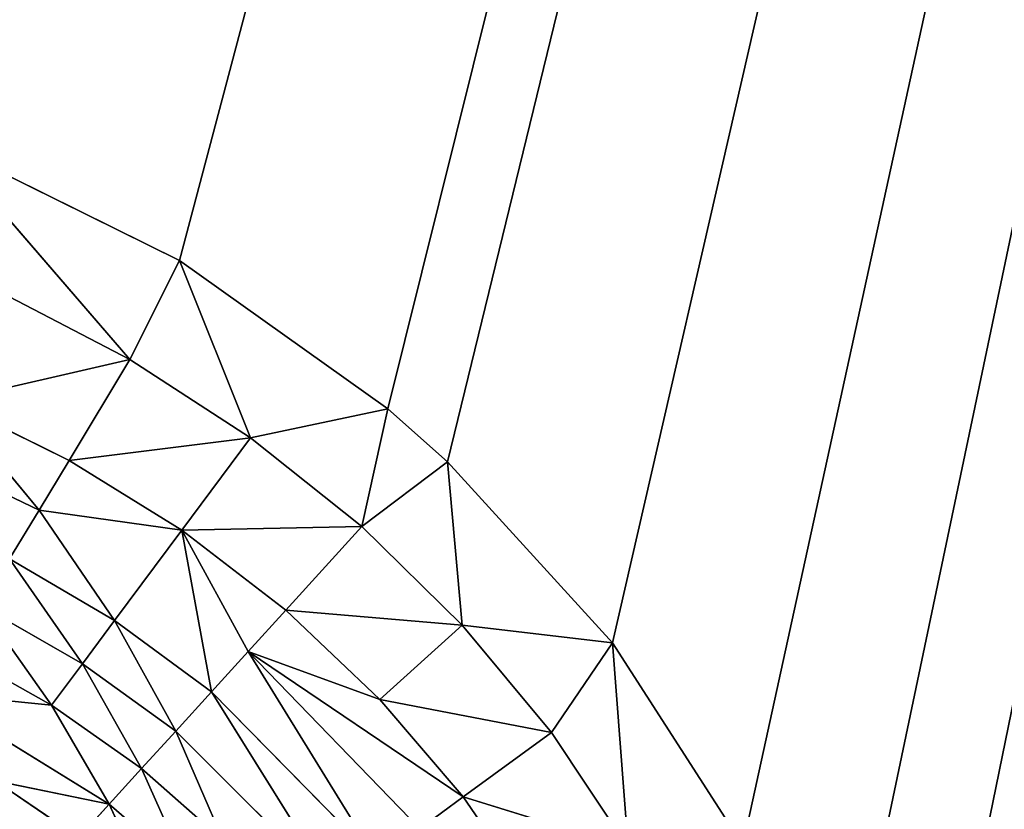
# Model space of a CAD drawing. Extents: x 0 to 500, y 0 to 420.
# Tile 264 of 266: x 467.4 to 473.82, y 319.42 to 324.57. Entities that reach past the tile are written whole.
import ezdxf

# ---------------------------------------------------------------- set-up
doc = ezdxf.new("R2010")
doc.units = 0
doc.header["$LTSCALE"] = 25.4
doc.layers.get('0').update_dxf_attribs({"linetype": 'CONTINUOUS'})

# ---------------------------------------------------------------- blocks, each defined once
blk = doc.blocks.new('5902539864175_-_S_STL')
at = {"color": 0}
for p, q in [((468.1183, 102.9479, 97.6505), (466.901, 103, 96.2429)), ((468.1183, 102.9479, 97.6505), (466.901, 103, 96.2429)), ((468.4417, 103, 97.004), (466.901, 103, 96.2429)), ((468.4417, 103, 97.004), (466.901, 103, 96.2429)), ((466.936, 102.7626, 97.9211), (468.1183, 102.9479, 97.6505)), ((466.936, 102.7626, 97.9211), (468.1183, 102.9479, 97.6505)), ((467.2776, 102.9455, 97.2131), (468.1183, 102.9479, 97.6505)), ((467.2776, 102.9455, 97.2131), (468.1183, 102.9479, 97.6505)), ((467.7209, 102.7735, 98.3078), (468.9054, 102.9501, 98.1609)), ((467.7209, 102.7735, 98.3078), (468.9054, 102.9501, 98.1609)), ((467.7209, 102.7735, 98.3078), (468.1183, 102.9479, 97.6505)), ((467.7209, 102.7735, 98.3078), (468.1183, 102.9479, 97.6505)), ((468.1183, 102.9479, 97.6505), (468.4417, 103, 97.004)), ((468.1183, 102.9479, 97.6505), (468.4417, 103, 97.004)), ((468.1183, 102.9479, 97.6505), (468.9054, 102.9501, 98.1609)), ((468.1183, 102.9479, 97.6505), (468.9054, 102.9501, 98.1609)), ((468.9054, 102.9501, 98.1609), (468.4417, 103, 97.004)), ((468.9054, 102.9501, 98.1609), (468.4417, 103, 97.004)), ((469.802, 103, 97.9717), (468.4417, 103, 97.004)), ((494.1707, 103), (468.4417, 103, 97.004)), ((469.802, 103, 97.9717), (468.4417, 103, 97.004)), ((494.1707, 103), (468.4417, 103, 97.004)), ((468.4566, 102.7832, 98.7637), (469.6309, 102.952, 98.7402)), ((468.4566, 102.7832, 98.7637), (469.6309, 102.952, 98.7402)), ((468.4566, 102.7832, 98.7637), (468.9054, 102.9501, 98.1609)), ((468.4566, 102.7832, 98.7637), (468.9054, 102.9501, 98.1609)), ((468.9054, 102.9501, 98.1609), (469.802, 103, 97.9717)), ((468.9054, 102.9501, 98.1609), (469.802, 103, 97.9717)), ((468.9054, 102.9501, 98.1609), (469.6309, 102.952, 98.7402)), ((468.9054, 102.9501, 98.1609), (469.6309, 102.952, 98.7402)), ((469.1353, 102.7918, 99.285), (470.2873, 102.9537, 99.3835)), ((469.1353, 102.7918, 99.285), (470.2873, 102.9537, 99.3835)), ((469.1353, 102.7918, 99.285), (469.6309, 102.952, 98.7402)), ((469.1353, 102.7918, 99.285), (469.6309, 102.952, 98.7402)), ((469.6309, 102.952, 98.7402), (469.802, 103, 97.9717)), ((469.6309, 102.952, 98.7402), (469.802, 103, 97.9717)), ((469.6309, 102.952, 98.7402), (470.1916, 103, 98.317)), ((469.6309, 102.952, 98.7402), (470.1916, 103, 98.317)), ((469.6309, 102.952, 98.7402), (470.2873, 102.9537, 99.3835)), ((469.6309, 102.952, 98.7402), (470.2873, 102.9537, 99.3835)), ((469.7496, 102.7993, 99.8672), (470.8689, 102.955, 100.084)), ((469.7496, 102.7993, 99.8672), (470.8689, 102.955, 100.084)), ((469.7496, 102.7993, 99.8672), (470.2873, 102.9537, 99.3835)), ((469.7496, 102.7993, 99.8672), (470.2873, 102.9537, 99.3835)), ((470.1916, 103, 98.317), (469.802, 103, 97.9717)), ((469.802, 103, 97.9717), (494.1707, 103)), ((470.1916, 103, 98.317), (469.802, 103, 97.9717)), ((469.802, 103, 97.9717), (494.1707, 103)), ((470.2873, 102.9537, 99.3835), (470.1916, 103, 98.317)), ((470.2873, 102.9537, 99.3835), (470.1916, 103, 98.317)), ((471.267, 103, 99.4987), (470.1916, 103, 98.317)), ((470.1916, 103, 98.317), (494.1707, 103)), ((471.267, 103, 99.4987), (470.1916, 103, 98.317)), ((470.1916, 103, 98.317), (494.1707, 103)), ((470.2873, 102.9537, 99.3835), (471.267, 103, 99.4987)), ((470.2873, 102.9537, 99.3835), (471.267, 103, 99.4987)), ((470.2873, 102.9537, 99.3835), (470.8689, 102.955, 100.084)), ((470.2873, 102.9537, 99.3835), (470.8689, 102.955, 100.084)), ((470.294, 102.8055, 100.5041), (471.3706, 102.9562, 100.8348)), ((470.294, 102.8055, 100.5041), (471.3706, 102.9562, 100.8348)), ((470.294, 102.8055, 100.5041), (470.8689, 102.955, 100.084)), ((470.294, 102.8055, 100.5041), (470.8689, 102.955, 100.084)), ((470.8689, 102.955, 100.084), (471.267, 103, 99.4987)), ((470.8689, 102.955, 100.084), (471.267, 103, 99.4987)), ((470.8689, 102.955, 100.084), (471.3706, 102.9562, 100.8348)), ((470.8689, 102.955, 100.084), (471.3706, 102.9562, 100.8348)), ((471.3706, 102.9562, 100.8348), (471.267, 103, 99.4987)), ((471.3706, 102.9562, 100.8348), (471.267, 103, 99.4987)), ((472.1177, 103, 100.8176), (471.267, 103, 99.4987)), ((494.1707, 103), (471.267, 103, 99.4987)), ((472.1177, 103, 100.8176), (471.267, 103, 99.4987)), ((494.1707, 103), (471.267, 103, 99.4987)), ((494.1707, 103), (472.1177, 103, 100.8176)), ((494.1707, 103), (472.1177, 103, 100.8176)), ((472.7316, 103, 102.255), (494.1707, 103)), ((472.7316, 103, 102.255), (494.1707, 103)), ((473.0913, 103, 103.7832), (494.1707, 103)), ((473.0913, 103, 103.7832), (494.1707, 103)), ((467.7209, 102.7735, 98.3078), (466.936, 102.7626, 97.9211)), ((467.7209, 102.7735, 98.3078), (466.936, 102.7626, 97.9211)), ((467.5247, 102.6382, 98.6323), (466.936, 102.7626, 97.9211)), ((467.5247, 102.6382, 98.6323), (466.936, 102.7626, 97.9211)), ((468.4566, 102.7832, 98.7637), (467.5247, 102.6382, 98.6323)), ((468.4566, 102.7832, 98.7637), (467.5247, 102.6382, 98.6323)), ((467.5247, 102.6382, 98.6323), (467.7209, 102.7735, 98.3078)), ((467.5247, 102.6382, 98.6323), (467.7209, 102.7735, 98.3078)), ((468.4566, 102.7832, 98.7637), (467.7209, 102.7735, 98.3078)), ((468.4566, 102.7832, 98.7637), (467.7209, 102.7735, 98.3078)), ((468.4566, 102.7832, 98.7637), (468.0178, 102.4944, 99.353)), ((468.4566, 102.7832, 98.7637), (468.0178, 102.4944, 99.353)), ((469.1353, 102.7918, 99.285), (468.4566, 102.7832, 98.7637)), ((469.1353, 102.7918, 99.285), (468.4566, 102.7832, 98.7637)), ((468.6503, 102.5149, 99.8181), (468.4566, 102.7832, 98.7637)), ((468.6503, 102.5149, 99.8181), (468.4566, 102.7832, 98.7637)), ((468.8903, 102.668, 99.5542), (468.4566, 102.7832, 98.7637)), ((468.8903, 102.668, 99.5542), (468.4566, 102.7832, 98.7637)), ((468.8903, 102.668, 99.5542), (470.294, 102.8055, 100.5041)), ((468.8903, 102.668, 99.5542), (470.294, 102.8055, 100.5041)), ((469.7496, 102.7993, 99.8672), (468.8903, 102.668, 99.5542)), ((469.7496, 102.7993, 99.8672), (468.8903, 102.668, 99.5542)), ((469.1353, 102.7918, 99.285), (468.8903, 102.668, 99.5542)), ((469.1353, 102.7918, 99.285), (468.8903, 102.668, 99.5542)), ((469.7496, 102.7993, 99.8672), (469.1353, 102.7918, 99.285)), ((469.7496, 102.7993, 99.8672), (469.1353, 102.7918, 99.285)), ((470.294, 102.8055, 100.5041), (469.7496, 102.7993, 99.8672)), ((470.294, 102.8055, 100.5041), (469.7496, 102.7993, 99.8672)), ((470.0096, 102.69, 100.7119), (470.294, 102.8055, 100.5041)), ((470.0096, 102.69, 100.7119), (470.294, 102.8055, 100.5041)), ((470.7633, 102.8105, 101.1888), (470.294, 102.8055, 100.5041)), ((470.7633, 102.8105, 101.1888), (470.294, 102.8055, 100.5041)), ((470.0096, 102.69, 100.7119), (468.8903, 102.668, 99.5542)), ((470.0096, 102.69, 100.7119), (468.8903, 102.668, 99.5542)), ((467.5247, 102.6382, 98.6323), (466.7675, 102.6207, 98.2705)), ((467.5247, 102.6382, 98.6323), (466.7675, 102.6207, 98.2705)), ((467.3328, 102.4711, 98.9497), (467.5247, 102.6382, 98.6323)), ((467.3328, 102.4711, 98.9497), (467.5247, 102.6382, 98.6323)), ((468.0178, 102.4944, 99.353), (467.5247, 102.6382, 98.6323)), ((468.0178, 102.4944, 99.353), (467.5247, 102.6382, 98.6323)), ((468.6503, 102.5149, 99.8181), (468.8903, 102.668, 99.5542)), ((468.6503, 102.5149, 99.8181), (468.8903, 102.668, 99.5542)), ((469.7305, 102.5474, 100.9158), (468.8903, 102.668, 99.5542)), ((469.7305, 102.5474, 100.9158), (468.8903, 102.668, 99.5542)), ((468.0178, 102.4944, 99.353), (467.3328, 102.4711, 98.9497)), ((468.0178, 102.4944, 99.353), (467.3328, 102.4711, 98.9497)), ((468.0178, 102.4944, 99.353), (467.8076, 102.3051, 99.6351)), ((468.0178, 102.4944, 99.353), (467.8076, 102.3051, 99.6351)), ((468.6503, 102.5149, 99.8181), (468.0178, 102.4944, 99.353)), ((468.6503, 102.5149, 99.8181), (468.0178, 102.4944, 99.353)), ((468.4175, 102.3335, 100.0739), (468.0178, 102.4944, 99.353)), ((468.4175, 102.3335, 100.0739), (468.0178, 102.4944, 99.353)), ((468.4175, 102.3335, 100.0739), (468.6503, 102.5149, 99.8181)), ((468.4175, 102.3335, 100.0739), (468.6503, 102.5149, 99.8181)), ((469.7305, 102.5474, 100.9158), (468.6503, 102.5149, 99.8181)), ((469.7305, 102.5474, 100.9158), (468.6503, 102.5149, 99.8181)), ((469.4593, 102.3783, 101.1139), (468.6503, 102.5149, 99.8181)), ((469.4593, 102.3783, 101.1139), (468.6503, 102.5149, 99.8181)), ((467.8076, 102.3051, 99.6351), (467.3328, 102.4711, 98.9497)), ((467.8076, 102.3051, 99.6351), (467.3328, 102.4711, 98.9497)), ((469.4593, 102.3783, 101.1139), (468.4175, 102.3335, 100.0739)), ((469.4593, 102.3783, 101.1139), (468.4175, 102.3335, 100.0739)), ((467.8076, 102.3051, 99.6351), (467.1473, 102.2729, 99.2564)), ((467.8076, 102.3051, 99.6351), (467.1473, 102.2729, 99.2564)), ((467.8076, 102.3051, 99.6351), (467.6065, 102.0875, 99.9052)), ((467.8076, 102.3051, 99.6351), (467.6065, 102.0875, 99.9052)), ((468.4175, 102.3335, 100.0739), (467.8076, 102.3051, 99.6351)), ((468.4175, 102.3335, 100.0739), (467.8076, 102.3051, 99.6351)), ((468.1944, 102.1249, 100.3192), (467.8076, 102.3051, 99.6351)), ((468.1944, 102.1249, 100.3192), (467.8076, 102.3051, 99.6351)), ((468.1944, 102.1249, 100.3192), (468.4175, 102.3335, 100.0739)), ((468.1944, 102.1249, 100.3192), (468.4175, 102.3335, 100.0739)), ((468.7268, 102.157, 100.7875), (468.4175, 102.3335, 100.0739)), ((468.7268, 102.157, 100.7875), (468.4175, 102.3335, 100.0739)), ((467.6065, 102.0875, 99.9052), (467.1473, 102.2729, 99.2564)), ((467.6065, 102.0875, 99.9052), (467.1473, 102.2729, 99.2564)), ((468.1944, 102.1249, 100.3192), (467.6065, 102.0875, 99.9052)), ((468.1944, 102.1249, 100.3192), (467.6065, 102.0875, 99.9052)), ((467.9828, 101.8909, 100.5517), (468.1944, 102.1249, 100.3192)), ((467.9828, 101.8909, 100.5517), (468.1944, 102.1249, 100.3192)), ((468.7268, 102.157, 100.7875), (468.1944, 102.1249, 100.3192)), ((468.7268, 102.157, 100.7875), (468.1944, 102.1249, 100.3192)), ((468.4958, 101.9316, 100.9954), (468.1944, 102.1249, 100.3192)), ((468.4958, 101.9316, 100.9954), (468.1944, 102.1249, 100.3192)), ((467.6065, 102.0875, 99.9052), (466.8035, 101.7901, 99.8251)), ((467.6065, 102.0875, 99.9052), (466.8035, 101.7901, 99.8251)), ((467.6065, 102.0875, 99.9052), (466.9703, 102.0452, 99.5492)), ((467.6065, 102.0875, 99.9052), (466.9703, 102.0452, 99.5492)), ((467.9828, 101.8909, 100.5517), (467.6065, 102.0875, 99.9052)), ((467.9828, 101.8909, 100.5517), (467.6065, 102.0875, 99.9052)), ((468.4958, 101.9316, 100.9954), (467.9828, 101.8909, 100.5517)), ((468.4958, 101.9316, 100.9954), (467.9828, 101.8909, 100.5517)), ((467.9828, 101.8909, 100.5517), (466.8035, 101.7901, 99.8251)), ((467.9828, 101.8909, 100.5517), (466.8035, 101.7901, 99.8251)), ((467.9828, 101.8909, 100.5517), (467.2392, 101.5759, 100.3985)), ((467.9828, 101.8909, 100.5517), (467.2392, 101.5759, 100.3985)), ((467.7848, 101.6338, 100.7693), (467.9828, 101.8909, 100.5517)), ((467.7848, 101.6338, 100.7693), (467.9828, 101.8909, 100.5517)), ((468.2789, 101.6837, 101.1905), (467.9828, 101.8909, 100.5517)), ((468.2789, 101.6837, 101.1905), (467.9828, 101.8909, 100.5517)), ((467.2392, 101.5759, 100.3985), (467.7848, 101.6338, 100.7693)), ((467.2392, 101.5759, 100.3985), (467.7848, 101.6338, 100.7693))]:
    blk.add_line(p, q, dxfattribs=at)
mesh = blk.add_polyface(dxfattribs=at)
corners = [(465.205, 103, 95.7146), (494.1707, 103), (267.2341, 103, 48.0388)]
mesh.append_faces([[corners[k] for k in face] for face in [(0, 1, 2)]], dxfattribs={"color": 0})
mesh = blk.add_polyface(dxfattribs=at)
corners = [(466.901, 103, 96.2429), (494.1707, 103), (465.205, 103, 95.7146)]
mesh.append_faces([[corners[k] for k in face] for face in [(0, 1, 2)]], dxfattribs={"color": 0})
mesh = blk.add_polyface(dxfattribs=at)
corners = [(468.1183, 102.9479, 97.6505), (466.901, 103, 96.2429), (467.2776, 102.9455, 97.2131)]
mesh.append_faces([[corners[k] for k in face] for face in [(0, 1, 2)]], dxfattribs={"color": 0})
mesh = blk.add_polyface(dxfattribs=at)
corners = [(468.1183, 102.9479, 97.6505), (468.4417, 103, 97.004), (466.901, 103, 96.2429)]
mesh.append_faces([[corners[k] for k in face] for face in [(0, 1, 2)]], dxfattribs={"color": 0})
mesh = blk.add_polyface(dxfattribs=at)
corners = [(468.4417, 103, 97.004), (494.1707, 103), (466.901, 103, 96.2429)]
mesh.append_faces([[corners[k] for k in face] for face in [(0, 1, 2)]], dxfattribs={"color": 0})
mesh = blk.add_polyface(dxfattribs=at)
corners = [(466.936, 102.7626, 97.9211), (468.1183, 102.9479, 97.6505), (467.2776, 102.9455, 97.2131)]
mesh.append_faces([[corners[k] for k in face] for face in [(0, 1, 2)]], dxfattribs={"color": 0})
mesh = blk.add_polyface(dxfattribs=at)
corners = [(467.7209, 102.7735, 98.3078), (468.1183, 102.9479, 97.6505), (466.936, 102.7626, 97.9211)]
mesh.append_faces([[corners[k] for k in face] for face in [(0, 1, 2)]], dxfattribs={"color": 0})
mesh = blk.add_polyface(dxfattribs=at)
corners = [(467.7209, 102.7735, 98.3078), (468.9054, 102.9501, 98.1609), (468.1183, 102.9479, 97.6505)]
mesh.append_faces([[corners[k] for k in face] for face in [(0, 1, 2)]], dxfattribs={"color": 0})
mesh = blk.add_polyface(dxfattribs=at)
corners = [(468.4566, 102.7832, 98.7637), (468.9054, 102.9501, 98.1609), (467.7209, 102.7735, 98.3078)]
mesh.append_faces([[corners[k] for k in face] for face in [(0, 1, 2)]], dxfattribs={"color": 0})
mesh = blk.add_polyface(dxfattribs=at)
corners = [(468.9054, 102.9501, 98.1609), (468.4417, 103, 97.004), (468.1183, 102.9479, 97.6505)]
mesh.append_faces([[corners[k] for k in face] for face in [(0, 1, 2)]], dxfattribs={"color": 0})
mesh = blk.add_polyface(dxfattribs=at)
corners = [(468.9054, 102.9501, 98.1609), (469.802, 103, 97.9717), (468.4417, 103, 97.004)]
mesh.append_faces([[corners[k] for k in face] for face in [(0, 1, 2)]], dxfattribs={"color": 0})
mesh = blk.add_polyface(dxfattribs=at)
corners = [(469.802, 103, 97.9717), (494.1707, 103), (468.4417, 103, 97.004)]
mesh.append_faces([[corners[k] for k in face] for face in [(0, 1, 2)]], dxfattribs={"color": 0})
mesh = blk.add_polyface(dxfattribs=at)
corners = [(468.4566, 102.7832, 98.7637), (469.6309, 102.952, 98.7402), (468.9054, 102.9501, 98.1609)]
mesh.append_faces([[corners[k] for k in face] for face in [(0, 1, 2)]], dxfattribs={"color": 0})
mesh = blk.add_polyface(dxfattribs=at)
corners = [(469.1353, 102.7918, 99.285), (469.6309, 102.952, 98.7402), (468.4566, 102.7832, 98.7637)]
mesh.append_faces([[corners[k] for k in face] for face in [(0, 1, 2)]], dxfattribs={"color": 0})
mesh = blk.add_polyface(dxfattribs=at)
corners = [(469.6309, 102.952, 98.7402), (469.802, 103, 97.9717), (468.9054, 102.9501, 98.1609)]
mesh.append_faces([[corners[k] for k in face] for face in [(0, 1, 2)]], dxfattribs={"color": 0})
mesh = blk.add_polyface(dxfattribs=at)
corners = [(470.2873, 102.9537, 99.3835), (469.6309, 102.952, 98.7402), (469.1353, 102.7918, 99.285)]
mesh.append_faces([[corners[k] for k in face] for face in [(0, 1, 2)]], dxfattribs={"color": 0})
mesh = blk.add_polyface(dxfattribs=at)
corners = [(469.7496, 102.7993, 99.8672), (470.2873, 102.9537, 99.3835), (469.1353, 102.7918, 99.285)]
mesh.append_faces([[corners[k] for k in face] for face in [(0, 1, 2)]], dxfattribs={"color": 0})
mesh = blk.add_polyface(dxfattribs=at)
corners = [(469.6309, 102.952, 98.7402), (470.1916, 103, 98.317), (469.802, 103, 97.9717)]
mesh.append_faces([[corners[k] for k in face] for face in [(0, 1, 2)]], dxfattribs={"color": 0})
mesh = blk.add_polyface(dxfattribs=at)
corners = [(470.2873, 102.9537, 99.3835), (470.1916, 103, 98.317), (469.6309, 102.952, 98.7402)]
mesh.append_faces([[corners[k] for k in face] for face in [(0, 1, 2)]], dxfattribs={"color": 0})
mesh = blk.add_polyface(dxfattribs=at)
corners = [(470.8689, 102.955, 100.084), (470.2873, 102.9537, 99.3835), (469.7496, 102.7993, 99.8672)]
mesh.append_faces([[corners[k] for k in face] for face in [(0, 1, 2)]], dxfattribs={"color": 0})
mesh = blk.add_polyface(dxfattribs=at)
corners = [(470.294, 102.8055, 100.5041), (470.8689, 102.955, 100.084), (469.7496, 102.7993, 99.8672)]
mesh.append_faces([[corners[k] for k in face] for face in [(0, 1, 2)]], dxfattribs={"color": 0})
mesh = blk.add_polyface(dxfattribs=at)
corners = [(470.1916, 103, 98.317), (494.1707, 103), (469.802, 103, 97.9717)]
mesh.append_faces([[corners[k] for k in face] for face in [(0, 1, 2)]], dxfattribs={"color": 0})
mesh = blk.add_polyface(dxfattribs=at)
corners = [(471.267, 103, 99.4987), (470.1916, 103, 98.317), (470.2873, 102.9537, 99.3835)]
mesh.append_faces([[corners[k] for k in face] for face in [(0, 1, 2)]], dxfattribs={"color": 0})
mesh = blk.add_polyface(dxfattribs=at)
corners = [(471.267, 103, 99.4987), (494.1707, 103), (470.1916, 103, 98.317)]
mesh.append_faces([[corners[k] for k in face] for face in [(0, 1, 2)]], dxfattribs={"color": 0})
mesh = blk.add_polyface(dxfattribs=at)
corners = [(470.8689, 102.955, 100.084), (471.267, 103, 99.4987), (470.2873, 102.9537, 99.3835)]
mesh.append_faces([[corners[k] for k in face] for face in [(0, 1, 2)]], dxfattribs={"color": 0})
mesh = blk.add_polyface(dxfattribs=at)
corners = [(471.3706, 102.9562, 100.8348), (470.8689, 102.955, 100.084), (470.294, 102.8055, 100.5041)]
mesh.append_faces([[corners[k] for k in face] for face in [(0, 1, 2)]], dxfattribs={"color": 0})
mesh = blk.add_polyface(dxfattribs=at)
corners = [(470.7633, 102.8105, 101.1888), (471.3706, 102.9562, 100.8348), (470.294, 102.8055, 100.5041)]
mesh.append_faces([[corners[k] for k in face] for face in [(0, 1, 2)]], dxfattribs={"color": 0})
mesh = blk.add_polyface(dxfattribs=at)
corners = [(471.3706, 102.9562, 100.8348), (471.267, 103, 99.4987), (470.8689, 102.955, 100.084)]
mesh.append_faces([[corners[k] for k in face] for face in [(0, 1, 2)]], dxfattribs={"color": 0})
mesh = blk.add_polyface(dxfattribs=at)
corners = [(471.3706, 102.9562, 100.8348), (472.1177, 103, 100.8176), (471.267, 103, 99.4987)]
mesh.append_faces([[corners[k] for k in face] for face in [(0, 1, 2)]], dxfattribs={"color": 0})
mesh = blk.add_polyface(dxfattribs=at)
corners = [(472.1177, 103, 100.8176), (494.1707, 103), (471.267, 103, 99.4987)]
mesh.append_faces([[corners[k] for k in face] for face in [(0, 1, 2)]], dxfattribs={"color": 0})
mesh = blk.add_polyface(dxfattribs=at)
corners = [(472.7316, 103, 102.255), (494.1707, 103), (472.1177, 103, 100.8176)]
mesh.append_faces([[corners[k] for k in face] for face in [(0, 1, 2)]], dxfattribs={"color": 0})
mesh = blk.add_polyface(dxfattribs=at)
corners = [(473.0913, 103, 103.7832), (494.1707, 103), (472.7316, 103, 102.255)]
mesh.append_faces([[corners[k] for k in face] for face in [(0, 1, 2)]], dxfattribs={"color": 0})
mesh = blk.add_polyface(dxfattribs=at)
corners = [(473.1853, 103, 105.0868), (494.1707, 103), (473.0913, 103, 103.7832)]
mesh.append_faces([[corners[k] for k in face] for face in [(0, 1, 2)]], dxfattribs={"color": 0})
mesh = blk.add_polyface(dxfattribs=at)
corners = [(494.1707, 103, 414.1707), (494.1707, 103), (473.1853, 103, 105.0868)]
mesh.append_faces([[corners[k] for k in face] for face in [(0, 1, 2)]], dxfattribs={"color": 0})
mesh = blk.add_polyface(dxfattribs=at)
corners = [(467.5247, 102.6382, 98.6323), (466.936, 102.7626, 97.9211), (466.7675, 102.6207, 98.2705)]
mesh.append_faces([[corners[k] for k in face] for face in [(0, 1, 2)]], dxfattribs={"color": 0})
mesh = blk.add_polyface(dxfattribs=at)
corners = [(467.5247, 102.6382, 98.6323), (467.7209, 102.7735, 98.3078), (466.936, 102.7626, 97.9211)]
mesh.append_faces([[corners[k] for k in face] for face in [(0, 1, 2)]], dxfattribs={"color": 0})
mesh = blk.add_polyface(dxfattribs=at)
corners = [(468.0178, 102.4944, 99.353), (468.4566, 102.7832, 98.7637), (467.5247, 102.6382, 98.6323)]
mesh.append_faces([[corners[k] for k in face] for face in [(0, 1, 2)]], dxfattribs={"color": 0})
mesh = blk.add_polyface(dxfattribs=at)
corners = [(468.4566, 102.7832, 98.7637), (467.7209, 102.7735, 98.3078), (467.5247, 102.6382, 98.6323)]
mesh.append_faces([[corners[k] for k in face] for face in [(0, 1, 2)]], dxfattribs={"color": 0})
mesh = blk.add_polyface(dxfattribs=at)
corners = [(468.6503, 102.5149, 99.8181), (468.4566, 102.7832, 98.7637), (468.0178, 102.4944, 99.353)]
mesh.append_faces([[corners[k] for k in face] for face in [(0, 1, 2)]], dxfattribs={"color": 0})
mesh = blk.add_polyface(dxfattribs=at)
corners = [(468.8903, 102.668, 99.5542), (469.1353, 102.7918, 99.285), (468.4566, 102.7832, 98.7637)]
mesh.append_faces([[corners[k] for k in face] for face in [(0, 1, 2)]], dxfattribs={"color": 0})
mesh = blk.add_polyface(dxfattribs=at)
corners = [(468.6503, 102.5149, 99.8181), (468.8903, 102.668, 99.5542), (468.4566, 102.7832, 98.7637)]
mesh.append_faces([[corners[k] for k in face] for face in [(0, 1, 2)]], dxfattribs={"color": 0})
mesh = blk.add_polyface(dxfattribs=at)
corners = [(470.294, 102.8055, 100.5041), (469.7496, 102.7993, 99.8672), (468.8903, 102.668, 99.5542)]
mesh.append_faces([[corners[k] for k in face] for face in [(0, 1, 2)]], dxfattribs={"color": 0})
mesh = blk.add_polyface(dxfattribs=at)
corners = [(470.0096, 102.69, 100.7119), (470.294, 102.8055, 100.5041), (468.8903, 102.668, 99.5542)]
mesh.append_faces([[corners[k] for k in face] for face in [(0, 1, 2)]], dxfattribs={"color": 0})
mesh = blk.add_polyface(dxfattribs=at)
corners = [(469.7496, 102.7993, 99.8672), (469.1353, 102.7918, 99.285), (468.8903, 102.668, 99.5542)]
mesh.append_faces([[corners[k] for k in face] for face in [(0, 1, 2)]], dxfattribs={"color": 0})
mesh = blk.add_polyface(dxfattribs=at)
corners = [(470.7633, 102.8105, 101.1888), (470.294, 102.8055, 100.5041), (470.0096, 102.69, 100.7119)]
mesh.append_faces([[corners[k] for k in face] for face in [(0, 1, 2)]], dxfattribs={"color": 0})
mesh = blk.add_polyface(dxfattribs=at)
corners = [(469.7305, 102.5474, 100.9158), (470.0096, 102.69, 100.7119), (468.8903, 102.668, 99.5542)]
mesh.append_faces([[corners[k] for k in face] for face in [(0, 1, 2)]], dxfattribs={"color": 0})
mesh = blk.add_polyface(dxfattribs=at)
corners = [(467.3328, 102.4711, 98.9497), (467.5247, 102.6382, 98.6323), (466.7675, 102.6207, 98.2705)]
mesh.append_faces([[corners[k] for k in face] for face in [(0, 1, 2)]], dxfattribs={"color": 0})
mesh = blk.add_polyface(dxfattribs=at)
corners = [(468.0178, 102.4944, 99.353), (467.5247, 102.6382, 98.6323), (467.3328, 102.4711, 98.9497)]
mesh.append_faces([[corners[k] for k in face] for face in [(0, 1, 2)]], dxfattribs={"color": 0})
mesh = blk.add_polyface(dxfattribs=at)
corners = [(469.7305, 102.5474, 100.9158), (468.8903, 102.668, 99.5542), (468.6503, 102.5149, 99.8181)]
mesh.append_faces([[corners[k] for k in face] for face in [(0, 1, 2)]], dxfattribs={"color": 0})
mesh = blk.add_polyface(dxfattribs=at)
corners = [(467.8076, 102.3051, 99.6351), (468.0178, 102.4944, 99.353), (467.3328, 102.4711, 98.9497)]
mesh.append_faces([[corners[k] for k in face] for face in [(0, 1, 2)]], dxfattribs={"color": 0})
mesh = blk.add_polyface(dxfattribs=at)
corners = [(468.4175, 102.3335, 100.0739), (468.0178, 102.4944, 99.353), (467.8076, 102.3051, 99.6351)]
mesh.append_faces([[corners[k] for k in face] for face in [(0, 1, 2)]], dxfattribs={"color": 0})
mesh = blk.add_polyface(dxfattribs=at)
corners = [(468.4175, 102.3335, 100.0739), (468.6503, 102.5149, 99.8181), (468.0178, 102.4944, 99.353)]
mesh.append_faces([[corners[k] for k in face] for face in [(0, 1, 2)]], dxfattribs={"color": 0})
mesh = blk.add_polyface(dxfattribs=at)
corners = [(469.4593, 102.3783, 101.1139), (468.6503, 102.5149, 99.8181), (468.4175, 102.3335, 100.0739)]
mesh.append_faces([[corners[k] for k in face] for face in [(0, 1, 2)]], dxfattribs={"color": 0})
mesh = blk.add_polyface(dxfattribs=at)
corners = [(469.4593, 102.3783, 101.1139), (469.7305, 102.5474, 100.9158), (468.6503, 102.5149, 99.8181)]
mesh.append_faces([[corners[k] for k in face] for face in [(0, 1, 2)]], dxfattribs={"color": 0})
mesh = blk.add_polyface(dxfattribs=at)
corners = [(467.8076, 102.3051, 99.6351), (467.3328, 102.4711, 98.9497), (467.1473, 102.2729, 99.2564)]
mesh.append_faces([[corners[k] for k in face] for face in [(0, 1, 2)]], dxfattribs={"color": 0})
mesh = blk.add_polyface(dxfattribs=at)
corners = [(469.4593, 102.3783, 101.1139), (468.4175, 102.3335, 100.0739), (468.7268, 102.157, 100.7875)]
mesh.append_faces([[corners[k] for k in face] for face in [(0, 1, 2)]], dxfattribs={"color": 0})
mesh = blk.add_polyface(dxfattribs=at)
corners = [(467.6065, 102.0875, 99.9052), (467.8076, 102.3051, 99.6351), (467.1473, 102.2729, 99.2564)]
mesh.append_faces([[corners[k] for k in face] for face in [(0, 1, 2)]], dxfattribs={"color": 0})
mesh = blk.add_polyface(dxfattribs=at)
corners = [(468.1944, 102.1249, 100.3192), (467.8076, 102.3051, 99.6351), (467.6065, 102.0875, 99.9052)]
mesh.append_faces([[corners[k] for k in face] for face in [(0, 1, 2)]], dxfattribs={"color": 0})
mesh = blk.add_polyface(dxfattribs=at)
corners = [(468.1944, 102.1249, 100.3192), (468.4175, 102.3335, 100.0739), (467.8076, 102.3051, 99.6351)]
mesh.append_faces([[corners[k] for k in face] for face in [(0, 1, 2)]], dxfattribs={"color": 0})
mesh = blk.add_polyface(dxfattribs=at)
corners = [(468.7268, 102.157, 100.7875), (468.4175, 102.3335, 100.0739), (468.1944, 102.1249, 100.3192)]
mesh.append_faces([[corners[k] for k in face] for face in [(0, 1, 2)]], dxfattribs={"color": 0})
mesh = blk.add_polyface(dxfattribs=at)
corners = [(467.6065, 102.0875, 99.9052), (467.1473, 102.2729, 99.2564), (466.9703, 102.0452, 99.5492)]
mesh.append_faces([[corners[k] for k in face] for face in [(0, 1, 2)]], dxfattribs={"color": 0})
mesh = blk.add_polyface(dxfattribs=at)
corners = [(467.9828, 101.8909, 100.5517), (468.1944, 102.1249, 100.3192), (467.6065, 102.0875, 99.9052)]
mesh.append_faces([[corners[k] for k in face] for face in [(0, 1, 2)]], dxfattribs={"color": 0})
mesh = blk.add_polyface(dxfattribs=at)
corners = [(468.4958, 101.9316, 100.9954), (468.1944, 102.1249, 100.3192), (467.9828, 101.8909, 100.5517)]
mesh.append_faces([[corners[k] for k in face] for face in [(0, 1, 2)]], dxfattribs={"color": 0})
mesh = blk.add_polyface(dxfattribs=at)
corners = [(468.4958, 101.9316, 100.9954), (468.7268, 102.157, 100.7875), (468.1944, 102.1249, 100.3192)]
mesh.append_faces([[corners[k] for k in face] for face in [(0, 1, 2)]], dxfattribs={"color": 0})
mesh = blk.add_polyface(dxfattribs=at)
corners = [(467.9828, 101.8909, 100.5517), (467.6065, 102.0875, 99.9052), (466.8035, 101.7901, 99.8251)]
mesh.append_faces([[corners[k] for k in face] for face in [(0, 1, 2)]], dxfattribs={"color": 0})
mesh = blk.add_polyface(dxfattribs=at)
corners = [(467.6065, 102.0875, 99.9052), (466.9703, 102.0452, 99.5492), (466.8035, 101.7901, 99.8251)]
mesh.append_faces([[corners[k] for k in face] for face in [(0, 1, 2)]], dxfattribs={"color": 0})
mesh = blk.add_polyface(dxfattribs=at)
corners = [(468.2789, 101.6837, 101.1905), (468.4958, 101.9316, 100.9954), (467.9828, 101.8909, 100.5517)]
mesh.append_faces([[corners[k] for k in face] for face in [(0, 1, 2)]], dxfattribs={"color": 0})
mesh = blk.add_polyface(dxfattribs=at)
corners = [(467.9828, 101.8909, 100.5517), (466.8035, 101.7901, 99.8251), (467.2392, 101.5759, 100.3985)]
mesh.append_faces([[corners[k] for k in face] for face in [(0, 1, 2)]], dxfattribs={"color": 0})
mesh = blk.add_polyface(dxfattribs=at)
corners = [(467.7848, 101.6338, 100.7693), (467.9828, 101.8909, 100.5517), (467.2392, 101.5759, 100.3985)]
mesh.append_faces([[corners[k] for k in face] for face in [(0, 1, 2)]], dxfattribs={"color": 0})
mesh = blk.add_polyface(dxfattribs=at)
corners = [(468.2789, 101.6837, 101.1905), (467.9828, 101.8909, 100.5517), (467.7848, 101.6338, 100.7693)]
mesh.append_faces([[corners[k] for k in face] for face in [(0, 1, 2)]], dxfattribs={"color": 0})
mesh = blk.add_polyface(dxfattribs=at)
corners = [(467.7848, 101.6338, 100.7693), (467.2392, 101.5759, 100.3985), (467.0762, 101.2872, 100.6173)]
mesh.append_faces([[corners[k] for k in face] for face in [(0, 1, 2)]], dxfattribs={"color": 0})

msp = doc.modelspace()

# ---------------------------------------------------------------- block references
at = {"color": 254, "extrusion": (0, -1, -5.55112e-17)}
msp.add_blockref('5902539864175_-_S_STL', (0, 0, -420), dxfattribs=at)

doc.saveas('drawing.dxf')
